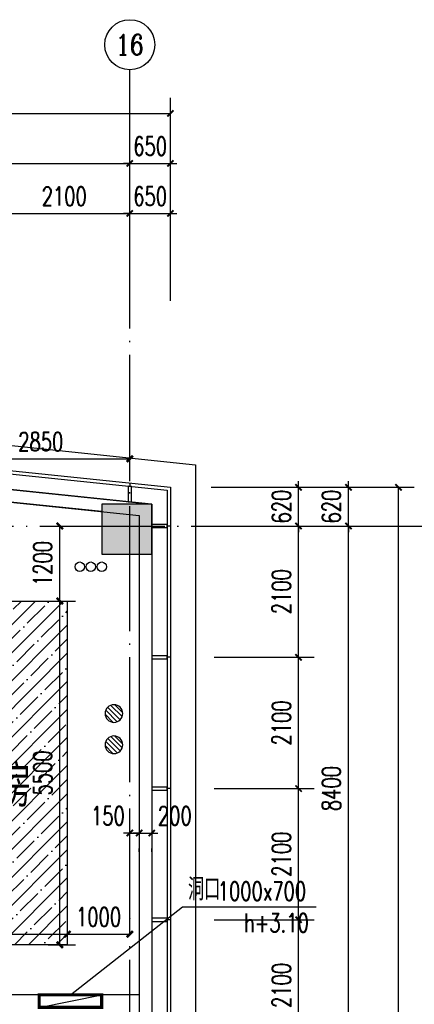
# Model space of a CAD drawing. Extents: x 797781 to 1255204, y 21234 to 1024248.
# Tile 320 of 656: x 987146 to 993460, y 287671 to 303422. Entities that reach past the tile are written whole.
import ezdxf
from ezdxf.enums import TextEntityAlignment as Align

# ---------------------------------------------------------------- set-up
doc = ezdxf.new("R2010")
doc.units = 0
doc.header["$LTSCALE"] = 1000
doc.header["$MEASUREMENT"] = 0
doc.linetypes.add('230303生产综合楼-平面图_t8$0$DOTE', pattern=[2.42, 2, -0.2, 0.02, -0.2])
for name, color, linetype in [('230303生产综合楼-平面图_t8$0$3T_WOOD', 21, 'Continuous'), ('230303生产综合楼-平面图_t8$0$AXIS', 3, 'Continuous'), ('230303生产综合楼-平面图_t8$0$AXIS_TEXT', 7, 'Continuous'), ('230303生产综合楼-平面图_t8$0$COLUMN', 40, 'Continuous'), ('230303生产综合楼-平面图_t8$0$CURTWALL', 4, 'Continuous'), ('230303生产综合楼-平面图_t8$0$DOTE', 1, '230303生产综合楼-平面图_t8$0$DOTE'), ('230303生产综合楼-平面图_t8$0$PUB_DIM', 3, 'Continuous'), ('230303生产综合楼-平面图_t8$0$PUB_HATCH', 8, 'Continuous'), ('230303生产综合楼-平面图_t8$0$PUB_TEXT', 7, 'Continuous'), ('230303生产综合楼-平面图_t8$0$VPIPE-雨水', 4, 'Continuous'), ('230303生产综合楼-平面图_t8$0$WALL', 40, 'Continuous'), ('230303生产综合楼-平面图_t8$0$看线', 115, 'Continuous'), ('A-暖通提建筑洞口', 1, 'Continuous'), ('AXIS_TEXT', 7, 'Continuous'), ('DIM_LEAD', 3, 'Continuous'), ('DUCT-新风设备标注', 3, 'Continuous'), ('EQUIP_地漏', 7, 'Continuous'), ('PUB_DIM', 3, 'Continuous'), ('PUB_HATCH', 8, 'Continuous'), ('PUB_TEXT', 7, 'Continuous')]:
    doc.layers.add(name, color=color, linetype=linetype)
doc.styles.add('230303生产综合楼-平面图_t8$0$_TCH_AXIS', font='COMPLEX', dxfattribs={"bigfont": 'GBCBIG'})
doc.styles.add('230303生产综合楼-平面图_T8$0$_TCH_DIM_T3', font='SIMPLEX', dxfattribs={"width": 0.705882, "bigfont": 'GBCBIG'})
doc.styles.add('230303生产综合楼-平面图_t8$0$中元仿宋', font='SIM', dxfattribs={"width": 0.75, "bigfont": 'AllInOneBig.shx'})
doc.styles.add('_TCH_DIM', font='SIMPLEX', dxfattribs={"bigfont": 'GBCBIG'})
doc.styles.add('_TCH_DIM_T3', font='SIMPLEX', dxfattribs={"width": 0.705882, "bigfont": 'GBCBIG'})
doc.styles.add('COMPLEX', font='COMPLEX')
doc.dimstyles.new('230303生产综合楼-平面图_T8$0$_TCH_ARCH&&100', dxfattribs={"dimtxt": 297.5, "dimasz": 100, "dimexe": 250, "dimexo": 300, "dimgap": 126.25, "dimtad": 1, "dimdec": 0, "dimzin": 0, "dimdsep": 46, "dimtxsty": '230303生产综合楼-平面图_T8$0$_TCH_DIM_T3', "dimblk": '230303生产综合楼-平面图_t8$0$_ArchTick', "dimcen": 0.09, "dimclrt": 7, "dimazin": 2, "dimtfac": 1, "dimtdec": 0, "dimtix": 1, "dimtmove": 2, "dimatfit": 3, "dimfxl": 1, "dimtolj": 1, "dimtzin": 0, "dimarcsym": 0})
doc.dimstyles.new('_TCH_ARCH&&100', dxfattribs={"dimtxt": 297.5, "dimasz": 100, "dimexe": 250, "dimexo": 300, "dimgap": 126.25, "dimtad": 1, "dimdec": 0, "dimzin": 0, "dimdsep": 46, "dimtxsty": '_TCH_DIM_T3', "dimblk": 'ARCHTICK', "dimcen": 0.09, "dimclrt": 7, "dimazin": 2, "dimtfac": 1, "dimtdec": 0, "dimtix": 1, "dimtmove": 2, "dimatfit": 3, "dimfxl": 1, "dimtolj": 1, "dimtzin": 0, "dimarcsym": 0})

# ---------------------------------------------------------------- blocks, each defined once
blk = doc.blocks.new('_ArchTick')
at = {"color": 0, "linetype": 'ByBlock', "const_width": 0.4}
blk.add_lwpolyline([(-0.5, -0.5), (0.5, 0.5)], dxfattribs=at)
blk = doc.blocks.new('*D6661')
at = {"layer": 'Defpoints', "color": 0, "transparency": 16777216}
for p in [(728259, 293339), (725409, 292684), (728259, 292684)]:
    blk.add_point(p, dxfattribs=at)
at = {"layer": 'PUB_DIM', "color": 0, "lineweight": -2, "transparency": 16777216}
for p, q in [((725409, 292984), (725409, 293589)), ((728259, 292984), (728259, 293589)), ((725409, 293339), (728259, 293339))]:
    blk.add_line(p, q, dxfattribs=at)
at = {"layer": 'PUB_DIM', "color": 0, "lineweight": -2, "transparency": 16777216, "xscale": 100, "yscale": 100, "zscale": 100, "rotation": 180}
blk.add_blockref('_ArchTick', (725409, 293339), dxfattribs=at)
at = {"layer": 'PUB_DIM', "color": 0, "lineweight": -2, "transparency": 16777216, "xscale": 100, "yscale": 100, "zscale": 100}
blk.add_blockref('_ArchTick', (728259, 293339), dxfattribs=at)
at = {"layer": 'PUB_DIM', "color": 7, "transparency": 16777216, "insert": (726834, 293614), "char_height": 297.5, "attachment_point": 5, "style": '_TCH_DIM_T3'}
blk.add_mtext('\\A1;2850', dxfattribs=at)
blk = doc.blocks.new('$TwtSys$00000141')
for p, q in [((-94, 8), (-10, 92)), ((-94, 8), (-10, 92)), ((-87, -35), (35, 87)), ((-87, -35), (35, 87)), ((-66, -66), (66, 66)), ((-66, -66), (66, 66)), ((-32, -87), (88, 33)), ((-32, -87), (88, 33)), ((11, -92), (92, -11)), ((11, -92), (92, -11))]:
    blk.add_line(p, q)
blk.add_circle((0, 0), 94)
blk.add_circle((0, 0), 94)
blk = doc.blocks.new('2FDL')
at = {"layer": 'EQUIP_地漏', "xscale": -1.5, "yscale": 1.5, "zscale": 1.5, "rotation": 180}
for p in [(1229678, 18675), (1229678, 18175)]:
    blk.add_blockref('$TwtSys$00000141', p, dxfattribs=at)
blk = doc.blocks.new('230303生产综合楼-平面图_t8$0$2-XHS')
at = {"layer": '230303生产综合楼-平面图_t8$0$VPIPE-雨水'}
for centre in [(1151107.4, 105824), (1151282.4, 105824), (1151457.4, 105824)]:
    blk.add_circle(centre, 75, dxfattribs=at)
blk = doc.blocks.new('230303生产综合楼-平面图_t8$0$2WLGJ')
at = {"layer": '230303生产综合楼-平面图_t8$0$3T_WOOD'}
for points in [[(1116360, 95535), (1116410, 95529), (1116410, 95781), (1116360, 95786)], [(1116735, 95171), (1116735, 95121), (1116985, 95121), (1116985, 95171)], [(1116735, 93071), (1116735, 93021), (1116985, 93021), (1116985, 93071)], [(1116735, 90971), (1116735, 90921), (1116985, 90921), (1116985, 90971)], [(1116735, 88871), (1116735, 88821), (1116985, 88821), (1116985, 88871)]]:
    blk.add_lwpolyline(points, close=True, dxfattribs=at)
for points in [[(1116385, 95834), (1116385, 95783)], [(1117035, 95146), (1116985, 95146)], [(1117035, 93046), (1116985, 93046)], [(1117035, 90946), (1116985, 90946)], [(1117035, 88846), (1116985, 88846)]]:
    blk.add_lwpolyline(points, dxfattribs=at)
blk = doc.blocks.new('*D2992')
at = {"layer": 'Defpoints', "color": 0, "transparency": 16777216}
for p in [(987302, 294122), (987788, 294122), (987302, 288622)]:
    blk.add_point(p, dxfattribs=at)
at = {"layer": 'PUB_DIM', "color": 0, "lineweight": -2, "transparency": 16777216}
for p, q in [((987602, 294122), (988038, 294122)), ((987788, 288622), (987788, 294122)), ((987602, 288622), (988038, 288622))]:
    blk.add_line(p, q, dxfattribs=at)
at = {"layer": 'PUB_DIM', "color": 0, "lineweight": -2, "transparency": 16777216, "xscale": 100, "yscale": 100, "zscale": 100}
for p, rotation in [((987788, 294122), 90), ((987788, 288622), 270)]:
    blk.add_blockref('_ArchTick', p, dxfattribs=dict(at, rotation=rotation))
at = {"layer": 'PUB_DIM', "color": 7, "transparency": 16777216, "insert": (987513, 291372), "char_height": 297.5, "attachment_point": 5, "rotation": 90, "style": '_TCH_DIM_T3'}
blk.add_mtext('\\A1;5500', dxfattribs=at)
blk = doc.blocks.new('*D2993')
at = {"layer": 'Defpoints', "color": 0, "transparency": 16777216}
for p in [(987302, 295322), (987788, 295322), (987302, 294122)]:
    blk.add_point(p, dxfattribs=at)
at = {"layer": 'PUB_DIM', "color": 0, "lineweight": -2, "transparency": 16777216}
for p, q in [((987602, 295322), (988038, 295322)), ((987788, 294122), (987788, 295322)), ((987602, 294122), (988038, 294122))]:
    blk.add_line(p, q, dxfattribs=at)
at = {"layer": 'PUB_DIM', "color": 0, "lineweight": -2, "transparency": 16777216, "xscale": 100, "yscale": 100, "zscale": 100}
for p, rotation in [((987788, 295322), 90), ((987788, 294122), 270)]:
    blk.add_blockref('_ArchTick', p, dxfattribs=dict(at, rotation=rotation))
at = {"layer": 'PUB_DIM', "color": 7, "transparency": 16777216, "insert": (987513, 294722), "char_height": 297.5, "attachment_point": 5, "rotation": 90, "style": '_TCH_DIM_T3'}
blk.add_mtext('\\A1;1200', dxfattribs=at)
blk = doc.blocks.new('*D2994')
at = {"layer": 'Defpoints', "color": 0, "transparency": 16777216}
for p in [(987908, 288751), (988908, 288793), (988908, 288751)]:
    blk.add_point(p, dxfattribs=at)
at = {"layer": 'PUB_DIM', "color": 0, "lineweight": -2, "transparency": 16777216}
for p, q in [((987908, 289051), (987908, 289043)), ((988908, 289051), (988908, 289043)), ((987908, 288793), (988908, 288793))]:
    blk.add_line(p, q, dxfattribs=at)
at = {"layer": 'PUB_DIM', "color": 0, "lineweight": -2, "transparency": 16777216, "xscale": 100, "yscale": 100, "zscale": 100, "rotation": 180}
blk.add_blockref('_ArchTick', (987908, 288793), dxfattribs=at)
at = {"layer": 'PUB_DIM', "color": 0, "lineweight": -2, "transparency": 16777216, "xscale": 100, "yscale": 100, "zscale": 100}
blk.add_blockref('_ArchTick', (988908, 288793), dxfattribs=at)
at = {"layer": 'PUB_DIM', "color": 7, "transparency": 16777216, "insert": (988408, 289068), "char_height": 297.5, "attachment_point": 5, "style": '_TCH_DIM_T3'}
blk.add_mtext('\\A1;1000', dxfattribs=at)
blk = doc.blocks.new('*D2995')
at = {"layer": 'Defpoints', "color": 0, "transparency": 16777216}
for p in [(984908, 288751), (987908, 288793), (987908, 288751)]:
    blk.add_point(p, dxfattribs=at)
at = {"layer": 'PUB_DIM', "color": 0, "lineweight": -2, "transparency": 16777216}
for p, q in [((984908, 289051), (984908, 289043)), ((987908, 289051), (987908, 289043)), ((984908, 288793), (987908, 288793))]:
    blk.add_line(p, q, dxfattribs=at)
at = {"layer": 'PUB_DIM', "color": 0, "lineweight": -2, "transparency": 16777216, "xscale": 100, "yscale": 100, "zscale": 100, "rotation": 180}
blk.add_blockref('_ArchTick', (984908, 288793), dxfattribs=at)
at = {"layer": 'PUB_DIM', "color": 0, "lineweight": -2, "transparency": 16777216, "xscale": 100, "yscale": 100, "zscale": 100}
blk.add_blockref('_ArchTick', (987908, 288793), dxfattribs=at)
at = {"layer": 'PUB_DIM', "color": 7, "transparency": 16777216, "insert": (986408, 289068), "char_height": 297.5, "attachment_point": 5, "style": '_TCH_DIM_T3'}
blk.add_mtext('\\A1;3000', dxfattribs=at)
blk = doc.blocks.new('230303生产综合楼-平面图_t8$0$_ArchTick')
at = {"color": 0, "linetype": 'ByBlock', "const_width": 0.3}
blk.add_lwpolyline([(-0.5, -0.5), (0.5, 0.5)], dxfattribs=at)
blk = doc.blocks.new('*D5117')
at = {"layer": '230303生产综合楼-平面图_t8$0$PUB_DIM', "color": 0, "lineweight": -2, "transparency": 16777216}
for p, q in [((988908, 290411), (988808, 290411)), ((988908, 290411), (989058, 290411)), ((989058, 290411), (989158, 290411)), ((988908, 290111), (988908, 290161)), ((989058, 290111), (989058, 290161))]:
    blk.add_line(p, q, dxfattribs=at)
at = {"layer": 'Defpoints', "color": 0, "transparency": 16777216}
for p in [(988908, 290411), (989058, 290411), (989058, 290411)]:
    blk.add_point(p, dxfattribs=at)
at = {"layer": '230303生产综合楼-平面图_t8$0$PUB_DIM', "color": 0, "lineweight": -2, "transparency": 16777216, "xscale": 100, "yscale": 100, "zscale": 100}
blk.add_blockref('230303生产综合楼-平面图_t8$0$_ArchTick', (988908, 290411), dxfattribs=at)
at = {"layer": '230303生产综合楼-平面图_t8$0$PUB_DIM', "color": 0, "lineweight": -2, "transparency": 16777216, "xscale": 100, "yscale": 100, "zscale": 100, "rotation": 180}
blk.add_blockref('230303生产综合楼-平面图_t8$0$_ArchTick', (989058, 290411), dxfattribs=at)
at = {"layer": '230303生产综合楼-平面图_t8$0$PUB_DIM', "color": 7, "transparency": 16777216, "insert": (988558, 290686), "char_height": 297.5, "attachment_point": 5, "style": '230303生产综合楼-平面图_T8$0$_TCH_DIM_T3'}
blk.add_mtext('\\A1;150', dxfattribs=at)
blk = doc.blocks.new('*D5118')
at = {"layer": '230303生产综合楼-平面图_t8$0$PUB_DIM', "color": 0, "lineweight": -2, "transparency": 16777216}
for p, q in [((989058, 290411), (988958, 290411)), ((989058, 290411), (989258, 290411)), ((989258, 290411), (989358, 290411)), ((989058, 290111), (989058, 290161)), ((989258, 290111), (989258, 290161))]:
    blk.add_line(p, q, dxfattribs=at)
at = {"layer": 'Defpoints', "color": 0, "transparency": 16777216}
for p in [(989058, 290411), (989258, 290411), (989258, 290411)]:
    blk.add_point(p, dxfattribs=at)
at = {"layer": '230303生产综合楼-平面图_t8$0$PUB_DIM', "color": 0, "lineweight": -2, "transparency": 16777216, "xscale": 100, "yscale": 100, "zscale": 100}
blk.add_blockref('230303生产综合楼-平面图_t8$0$_ArchTick', (989058, 290411), dxfattribs=at)
at = {"layer": '230303生产综合楼-平面图_t8$0$PUB_DIM', "color": 0, "lineweight": -2, "transparency": 16777216, "xscale": 100, "yscale": 100, "zscale": 100, "rotation": 180}
blk.add_blockref('230303生产综合楼-平面图_t8$0$_ArchTick', (989258, 290411), dxfattribs=at)
at = {"layer": '230303生产综合楼-平面图_t8$0$PUB_DIM', "color": 7, "transparency": 16777216, "insert": (989628, 290686), "char_height": 297.5, "attachment_point": 5, "style": '230303生产综合楼-平面图_T8$0$_TCH_DIM_T3'}
blk.add_mtext('\\A1;200', dxfattribs=at)
blk = doc.blocks.new('*D5911')
at = {"layer": '230303生产综合楼-平面图_t8$0$AXIS', "color": 0, "lineweight": -2, "transparency": 16777216}
for p, q in [((986808, 298922), (986808, 300572)), ((988908, 298922), (988908, 300572)), ((986808, 300322), (988908, 300322))]:
    blk.add_line(p, q, dxfattribs=at)
at = {"layer": 'Defpoints', "color": 0, "transparency": 16777216}
for p in [(988908, 300322), (986808, 298622), (988908, 298622)]:
    blk.add_point(p, dxfattribs=at)
at = {"layer": '230303生产综合楼-平面图_t8$0$AXIS', "color": 0, "lineweight": -2, "transparency": 16777216, "xscale": 100, "yscale": 100, "zscale": 100, "rotation": 180}
blk.add_blockref('230303生产综合楼-平面图_t8$0$_ArchTick', (986808, 300322), dxfattribs=at)
at = {"layer": '230303生产综合楼-平面图_t8$0$AXIS', "color": 0, "lineweight": -2, "transparency": 16777216, "xscale": 100, "yscale": 100, "zscale": 100}
blk.add_blockref('230303生产综合楼-平面图_t8$0$_ArchTick', (988908, 300322), dxfattribs=at)
at = {"layer": '230303生产综合楼-平面图_t8$0$AXIS', "color": 7, "transparency": 16777216, "insert": (987858, 300597), "char_height": 297.5, "attachment_point": 5, "style": '230303生产综合楼-平面图_T8$0$_TCH_DIM_T3'}
blk.add_mtext('\\A1;2100', dxfattribs=at)
blk = doc.blocks.new('*D5912')
at = {"layer": '230303生产综合楼-平面图_t8$0$AXIS', "color": 0, "lineweight": -2, "transparency": 16777216}
for p, q in [((988908, 298922), (988908, 300572)), ((989558, 298922), (989558, 300572)), ((988908, 300322), (988808, 300322)), ((988908, 300322), (989558, 300322)), ((989558, 300322), (989658, 300322))]:
    blk.add_line(p, q, dxfattribs=at)
at = {"layer": 'Defpoints', "color": 0, "transparency": 16777216}
for p in [(989558, 300322), (988908, 298622), (989558, 298622)]:
    blk.add_point(p, dxfattribs=at)
at = {"layer": '230303生产综合楼-平面图_t8$0$AXIS', "color": 0, "lineweight": -2, "transparency": 16777216, "xscale": 100, "yscale": 100, "zscale": 100}
blk.add_blockref('230303生产综合楼-平面图_t8$0$_ArchTick', (988908, 300322), dxfattribs=at)
at = {"layer": '230303生产综合楼-平面图_t8$0$AXIS', "color": 0, "lineweight": -2, "transparency": 16777216, "xscale": 100, "yscale": 100, "zscale": 100, "rotation": 180}
blk.add_blockref('230303生产综合楼-平面图_t8$0$_ArchTick', (989558, 300322), dxfattribs=at)
at = {"layer": '230303生产综合楼-平面图_t8$0$AXIS', "color": 7, "transparency": 16777216, "insert": (989233, 300597), "char_height": 297.5, "attachment_point": 5, "style": '230303生产综合楼-平面图_T8$0$_TCH_DIM_T3'}
blk.add_mtext('\\A1;650', dxfattribs=at)
blk = doc.blocks.new('*D5923')
at = {"layer": '230303生产综合楼-平面图_t8$0$AXIS', "color": 0, "lineweight": -2, "transparency": 16777216}
for p, q in [((990258, 289022), (991858, 289022)), ((991608, 286922), (991608, 289022)), ((990258, 286922), (991858, 286922))]:
    blk.add_line(p, q, dxfattribs=at)
at = {"layer": 'Defpoints', "color": 0, "transparency": 16777216}
for p in [(989958, 289022), (991608, 289022), (989958, 286922)]:
    blk.add_point(p, dxfattribs=at)
at = {"layer": '230303生产综合楼-平面图_t8$0$AXIS', "color": 0, "lineweight": -2, "transparency": 16777216, "xscale": 100, "yscale": 100, "zscale": 100}
for p, rotation in [((991608, 289022), 90), ((991608, 286922), 270)]:
    blk.add_blockref('230303生产综合楼-平面图_t8$0$_ArchTick', p, dxfattribs=dict(at, rotation=rotation))
at = {"layer": '230303生产综合楼-平面图_t8$0$AXIS', "color": 7, "transparency": 16777216, "insert": (991333, 287972), "char_height": 297.5, "attachment_point": 5, "rotation": 90, "style": '230303生产综合楼-平面图_T8$0$_TCH_DIM_T3'}
blk.add_mtext('\\A1;2100', dxfattribs=at)
blk = doc.blocks.new('*D5924')
at = {"layer": '230303生产综合楼-平面图_t8$0$AXIS', "color": 0, "lineweight": -2, "transparency": 16777216}
for p, q in [((990258, 291122), (991858, 291122)), ((991608, 289022), (991608, 291122)), ((990258, 289022), (991858, 289022))]:
    blk.add_line(p, q, dxfattribs=at)
at = {"layer": 'Defpoints', "color": 0, "transparency": 16777216}
for p in [(989958, 291122), (991608, 291122), (989958, 289022)]:
    blk.add_point(p, dxfattribs=at)
at = {"layer": '230303生产综合楼-平面图_t8$0$AXIS', "color": 0, "lineweight": -2, "transparency": 16777216, "xscale": 100, "yscale": 100, "zscale": 100}
for p, rotation in [((991608, 291122), 90), ((991608, 289022), 270)]:
    blk.add_blockref('230303生产综合楼-平面图_t8$0$_ArchTick', p, dxfattribs=dict(at, rotation=rotation))
at = {"layer": '230303生产综合楼-平面图_t8$0$AXIS', "color": 7, "transparency": 16777216, "insert": (991333, 290072), "char_height": 297.5, "attachment_point": 5, "rotation": 90, "style": '230303生产综合楼-平面图_T8$0$_TCH_DIM_T3'}
blk.add_mtext('\\A1;2100', dxfattribs=at)
blk = doc.blocks.new('*D5925')
at = {"layer": '230303生产综合楼-平面图_t8$0$AXIS', "color": 0, "lineweight": -2, "transparency": 16777216}
for p, q in [((990258, 293222), (991858, 293222)), ((991608, 291122), (991608, 293222)), ((990258, 291122), (991858, 291122))]:
    blk.add_line(p, q, dxfattribs=at)
at = {"layer": 'Defpoints', "color": 0, "transparency": 16777216}
for p in [(989958, 293222), (991608, 293222), (989958, 291122)]:
    blk.add_point(p, dxfattribs=at)
at = {"layer": '230303生产综合楼-平面图_t8$0$AXIS', "color": 0, "lineweight": -2, "transparency": 16777216, "xscale": 100, "yscale": 100, "zscale": 100}
for p, rotation in [((991608, 293222), 90), ((991608, 291122), 270)]:
    blk.add_blockref('230303生产综合楼-平面图_t8$0$_ArchTick', p, dxfattribs=dict(at, rotation=rotation))
at = {"layer": '230303生产综合楼-平面图_t8$0$AXIS', "color": 7, "transparency": 16777216, "insert": (991333, 292172), "char_height": 297.5, "attachment_point": 5, "rotation": 90, "style": '230303生产综合楼-平面图_T8$0$_TCH_DIM_T3'}
blk.add_mtext('\\A1;2100', dxfattribs=at)
blk = doc.blocks.new('*D5926')
at = {"layer": '230303生产综合楼-平面图_t8$0$AXIS', "color": 0, "lineweight": -2, "transparency": 16777216}
for p, q in [((990258, 295322), (991858, 295322)), ((991608, 293222), (991608, 295322)), ((990258, 293222), (991858, 293222))]:
    blk.add_line(p, q, dxfattribs=at)
at = {"layer": 'Defpoints', "color": 0, "transparency": 16777216}
for p in [(989958, 295322), (991608, 295322), (989958, 293222)]:
    blk.add_point(p, dxfattribs=at)
at = {"layer": '230303生产综合楼-平面图_t8$0$AXIS', "color": 0, "lineweight": -2, "transparency": 16777216, "xscale": 100, "yscale": 100, "zscale": 100}
for p, rotation in [((991608, 295322), 90), ((991608, 293222), 270)]:
    blk.add_blockref('230303生产综合楼-平面图_t8$0$_ArchTick', p, dxfattribs=dict(at, rotation=rotation))
at = {"layer": '230303生产综合楼-平面图_t8$0$AXIS', "color": 7, "transparency": 16777216, "insert": (991333, 294272), "char_height": 297.5, "attachment_point": 5, "rotation": 90, "style": '230303生产综合楼-平面图_T8$0$_TCH_DIM_T3'}
blk.add_mtext('\\A1;2100', dxfattribs=at)
blk = doc.blocks.new('*D5927')
at = {"layer": '230303生产综合楼-平面图_t8$0$AXIS', "color": 0, "lineweight": -2, "transparency": 16777216}
for p, q in [((991608, 295942), (991608, 296042)), ((990258, 295942), (991858, 295942)), ((991608, 295322), (991608, 295942)), ((990258, 295322), (991858, 295322)), ((991608, 295322), (991608, 295222))]:
    blk.add_line(p, q, dxfattribs=at)
at = {"layer": 'Defpoints', "color": 0, "transparency": 16777216}
for p in [(989958, 295942), (991608, 295942), (989958, 295322)]:
    blk.add_point(p, dxfattribs=at)
at = {"layer": '230303生产综合楼-平面图_t8$0$AXIS', "color": 0, "lineweight": -2, "transparency": 16777216, "xscale": 100, "yscale": 100, "zscale": 100}
for p, rotation in [((991608, 295942), 270), ((991608, 295322), 90)]:
    blk.add_blockref('230303生产综合楼-平面图_t8$0$_ArchTick', p, dxfattribs=dict(at, rotation=rotation))
at = {"layer": '230303生产综合楼-平面图_t8$0$AXIS', "color": 7, "transparency": 16777216, "insert": (991333, 295632), "char_height": 297.5, "attachment_point": 5, "rotation": 90, "style": '230303生产综合楼-平面图_T8$0$_TCH_DIM_T3'}
blk.add_mtext('\\A1;620', dxfattribs=at)
blk = doc.blocks.new('*D6153')
at = {"layer": '230303生产综合楼-平面图_t8$0$AXIS', "color": 0, "lineweight": -2, "transparency": 16777216}
for p, q in [((980508, 298922), (980508, 301372)), ((988908, 298922), (988908, 301372)), ((980508, 301122), (988908, 301122))]:
    blk.add_line(p, q, dxfattribs=at)
at = {"layer": 'Defpoints', "color": 0, "transparency": 16777216}
for p in [(988908, 301122), (980508, 298622), (988908, 298622)]:
    blk.add_point(p, dxfattribs=at)
at = {"layer": '230303生产综合楼-平面图_t8$0$AXIS', "color": 0, "lineweight": -2, "transparency": 16777216, "xscale": 100, "yscale": 100, "zscale": 100, "rotation": 180}
blk.add_blockref('230303生产综合楼-平面图_t8$0$_ArchTick', (980508, 301122), dxfattribs=at)
at = {"layer": '230303生产综合楼-平面图_t8$0$AXIS', "color": 0, "lineweight": -2, "transparency": 16777216, "xscale": 100, "yscale": 100, "zscale": 100}
blk.add_blockref('230303生产综合楼-平面图_t8$0$_ArchTick', (988908, 301122), dxfattribs=at)
at = {"layer": '230303生产综合楼-平面图_t8$0$AXIS', "color": 7, "transparency": 16777216, "insert": (984708, 301397), "char_height": 297.5, "attachment_point": 5, "style": '230303生产综合楼-平面图_T8$0$_TCH_DIM_T3'}
blk.add_mtext('\\A1;8400', dxfattribs=at)
blk = doc.blocks.new('*D6154')
at = {"layer": '230303生产综合楼-平面图_t8$0$AXIS', "color": 0, "lineweight": -2, "transparency": 16777216}
for p, q in [((988908, 298922), (988908, 301372)), ((989558, 298922), (989558, 301372)), ((988908, 301122), (988808, 301122)), ((988908, 301122), (989558, 301122)), ((989558, 301122), (989658, 301122))]:
    blk.add_line(p, q, dxfattribs=at)
at = {"layer": 'Defpoints', "color": 0, "transparency": 16777216}
for p in [(989558, 301122), (988908, 298622), (989558, 298622)]:
    blk.add_point(p, dxfattribs=at)
at = {"layer": '230303生产综合楼-平面图_t8$0$AXIS', "color": 0, "lineweight": -2, "transparency": 16777216, "xscale": 100, "yscale": 100, "zscale": 100}
blk.add_blockref('230303生产综合楼-平面图_t8$0$_ArchTick', (988908, 301122), dxfattribs=at)
at = {"layer": '230303生产综合楼-平面图_t8$0$AXIS', "color": 0, "lineweight": -2, "transparency": 16777216, "xscale": 100, "yscale": 100, "zscale": 100, "rotation": 180}
blk.add_blockref('230303生产综合楼-平面图_t8$0$_ArchTick', (989558, 301122), dxfattribs=at)
at = {"layer": '230303生产综合楼-平面图_t8$0$AXIS', "color": 7, "transparency": 16777216, "insert": (989233, 301397), "char_height": 297.5, "attachment_point": 5, "style": '230303生产综合楼-平面图_T8$0$_TCH_DIM_T3'}
blk.add_mtext('\\A1;650', dxfattribs=at)
blk = doc.blocks.new('*D6155')
at = {"layer": '230303生产综合楼-平面图_t8$0$AXIS', "color": 0, "lineweight": -2, "transparency": 16777216}
for p, q in [((895858, 299222), (895858, 302172)), ((989558, 299222), (989558, 302172)), ((895858, 301922), (989558, 301922))]:
    blk.add_line(p, q, dxfattribs=at)
at = {"layer": 'Defpoints', "color": 0, "transparency": 16777216}
for p in [(989558, 301922), (895858, 298922), (989558, 298922)]:
    blk.add_point(p, dxfattribs=at)
at = {"layer": '230303生产综合楼-平面图_t8$0$AXIS', "color": 0, "lineweight": -2, "transparency": 16777216, "xscale": 100, "yscale": 100, "zscale": 100, "rotation": 180}
blk.add_blockref('230303生产综合楼-平面图_t8$0$_ArchTick', (895858, 301922), dxfattribs=at)
at = {"layer": '230303生产综合楼-平面图_t8$0$AXIS', "color": 0, "lineweight": -2, "transparency": 16777216, "xscale": 100, "yscale": 100, "zscale": 100}
blk.add_blockref('230303生产综合楼-平面图_t8$0$_ArchTick', (989558, 301922), dxfattribs=at)
at = {"layer": '230303生产综合楼-平面图_t8$0$AXIS', "color": 7, "transparency": 16777216, "insert": (942708, 302197), "char_height": 297.5, "attachment_point": 5, "style": '230303生产综合楼-平面图_T8$0$_TCH_DIM_T3'}
blk.add_mtext('\\A1;93700', dxfattribs=at)
blk = doc.blocks.new('_AXISO')
blk.add_circle((0, 0), 0.5)
at = {"layer": 'AXIS_TEXT', "style": 'COMPLEX', "width": 1.041667}
blk.add_attdef('A', text='', height=0.56, dxfattribs=at).set_placement((-0.25, -0.28), (0.25, -0.28), align=Align.FIT)
blk = doc.blocks.new('*D6204')
at = {"layer": '230303生产综合楼-平面图_t8$0$AXIS', "color": 0, "lineweight": -2, "transparency": 16777216}
for p, q in [((990208, 295322), (992658, 295322)), ((992408, 286922), (992408, 295322)), ((990208, 286922), (992658, 286922))]:
    blk.add_line(p, q, dxfattribs=at)
at = {"layer": 'Defpoints', "color": 0, "transparency": 16777216}
for p in [(989908, 295322), (992408, 295322), (989908, 286922)]:
    blk.add_point(p, dxfattribs=at)
at = {"layer": '230303生产综合楼-平面图_t8$0$AXIS', "color": 0, "lineweight": -2, "transparency": 16777216, "xscale": 100, "yscale": 100, "zscale": 100}
for p, rotation in [((992408, 295322), 90), ((992408, 286922), 270)]:
    blk.add_blockref('230303生产综合楼-平面图_t8$0$_ArchTick', p, dxfattribs=dict(at, rotation=rotation))
at = {"layer": '230303生产综合楼-平面图_t8$0$AXIS', "color": 7, "transparency": 16777216, "insert": (992133, 291122), "char_height": 297.5, "attachment_point": 5, "rotation": 90, "style": '230303生产综合楼-平面图_T8$0$_TCH_DIM_T3'}
blk.add_mtext('\\A1;8400', dxfattribs=at)
blk = doc.blocks.new('*D6205')
at = {"layer": '230303生产综合楼-平面图_t8$0$AXIS', "color": 0, "lineweight": -2, "transparency": 16777216}
for p, q in [((992408, 295942), (992408, 296042)), ((990208, 295942), (992658, 295942)), ((992408, 295322), (992408, 295942)), ((990208, 295322), (992658, 295322)), ((992408, 295322), (992408, 295222))]:
    blk.add_line(p, q, dxfattribs=at)
at = {"layer": 'Defpoints', "color": 0, "transparency": 16777216}
for p in [(989908, 295942), (992408, 295942), (989908, 295322)]:
    blk.add_point(p, dxfattribs=at)
at = {"layer": '230303生产综合楼-平面图_t8$0$AXIS', "color": 0, "lineweight": -2, "transparency": 16777216, "xscale": 100, "yscale": 100, "zscale": 100}
for p, rotation in [((992408, 295942), 270), ((992408, 295322), 90)]:
    blk.add_blockref('230303生产综合楼-平面图_t8$0$_ArchTick', p, dxfattribs=dict(at, rotation=rotation))
at = {"layer": '230303生产综合楼-平面图_t8$0$AXIS', "color": 7, "transparency": 16777216, "insert": (992133, 295632), "char_height": 297.5, "attachment_point": 5, "rotation": 90, "style": '230303生产综合楼-平面图_T8$0$_TCH_DIM_T3'}
blk.add_mtext('\\A1;620', dxfattribs=at)
blk = doc.blocks.new('*D6206')
at = {"layer": '230303生产综合楼-平面图_t8$0$AXIS', "color": 0, "lineweight": -2, "transparency": 16777216}
for p, q in [((990258, 295942), (993458, 295942)), ((993208, 268921), (993208, 295942)), ((990258, 268921), (993458, 268921))]:
    blk.add_line(p, q, dxfattribs=at)
at = {"layer": 'Defpoints', "color": 0, "transparency": 16777216}
for p in [(989958, 295942), (993208, 295942), (989958, 268921)]:
    blk.add_point(p, dxfattribs=at)
at = {"layer": '230303生产综合楼-平面图_t8$0$AXIS', "color": 0, "lineweight": -2, "transparency": 16777216, "xscale": 100, "yscale": 100, "zscale": 100}
for p, rotation in [((993208, 295942), 90), ((993208, 268921), 270)]:
    blk.add_blockref('230303生产综合楼-平面图_t8$0$_ArchTick', p, dxfattribs=dict(at, rotation=rotation))
at = {"layer": '230303生产综合楼-平面图_t8$0$AXIS', "color": 7, "transparency": 16777216, "insert": (992933, 282432), "char_height": 297.5, "attachment_point": 5, "rotation": 90, "style": '230303生产综合楼-平面图_T8$0$_TCH_DIM_T3'}
blk.add_mtext('\\A1;27020', dxfattribs=at)
blk = doc.blocks.new('_FZH')
blk.add_lwpolyline([(-0.5, -0.5), (0.5, -0.5), (0.5, 0.5), (-0.5, 0.5)], close=True)
at = {"layer": 'PUB_HATCH'}
blk.add_solid([(-0.5, -0.5), (0.5, -0.5), (-0.5, 0.5), (0.5, 0.5)], dxfattribs=at)
blk = doc.blocks.new('2FND22')
at = {"layer": 'A-暖通提建筑洞口', "const_width": 50}
blk.add_lwpolyline([(726809.1, 284763.9), (727809.1, 284763.9), (727809.1, 284563.9), (726809.1, 284563.9)], close=True, dxfattribs=at)
at = {"layer": 'A-暖通提建筑洞口'}
blk.add_lwpolyline([(726809.1, 284563.9), (727809.1, 284763.9)], dxfattribs=at)
at = {"layer": 'DIM_LEAD'}
for p, q in [((727309.1, 284763.9), (729099.5, 286169.9)), ((727309.1, 284763.9), (729099.5, 286169.9)), ((729099.5, 286169.9), (731242, 286169.9))]:
    blk.add_line(p, q, dxfattribs=at)
at = {"layer": 'PUB_TEXT', "style": '_TCH_DIM'}
blk.add_text('洞口', height=357.45, dxfattribs=at).set_placement((729190.4, 286274.9))
at = {"layer": 'PUB_TEXT', "style": '_TCH_DIM', "width": 0.705882}
for s, p in [('1000x700', (729667, 286274.9)), ('h+3.10', (730087, 285767.4))]:
    blk.add_text(s, height=297.5, dxfattribs=at).set_placement(p)
at = {"layer": 'PUB_DIM'}
dim = blk.add_aligned_dim(p1=(725409.2, 292683.6), p2=(728259.2, 292683.6), distance=655.4, dimstyle='_TCH_ARCH&&100', dxfattribs=at)
dim.commit()
dim.dimension.update_dxf_attribs({"geometry": '*D6661', "text_midpoint": (726834.2, 293613.9)})

msp = doc.modelspace()

# ---------------------------------------------------------------- hatches: boundary and pattern name
at = {"layer": 'PUB_HATCH'}
h = msp.add_hatch(dxfattribs=at)
h.set_pattern_fill('ANSI35', color=256, scale=100)
h.set_pattern_definition([(45, (0, 0), (-224.5064, 224.5064), []), (45, (224.5, 0), (-224.5064, 224.5064), [396.875, -79.375, 0, -79.375])])
h.paths.add_polyline_path([(987908, 294121.6), (987908, 288621.6), (984908, 288621.6), (984908, 294121.6)])

# ---------------------------------------------------------------- linework, layer by layer
at = {"layer": '230303生产综合楼-平面图_t8$0$AXIS'}
for p, q in [((988908, 298621.6), (988908, 302621.6)), ((989908, 295321.6), (993908, 295321.6)), ((989908, 295321.6), (993908, 295321.6))]:
    msp.add_line(p, q, dxfattribs=at)
at = {"layer": '230303生产综合楼-平面图_t8$0$CURTWALL'}
for points in [[(895858, 298621.6), (963708, 298621.6), (989558, 295941.7), (989558, 268921.6), (921708, 268921.6), (895858, 271601.4)], [(895908, 298571.6), (963705.4, 298571.6), (989508, 295896.6), (989508, 268971.6), (921710.6, 268971.6), (895908, 271646.5)], [(896158, 298321.6), (963692.5, 298321.6), (989258, 295671.2), (989258, 269221.6), (921723.5, 269221.6), (896158, 271872)]]:
    msp.add_lwpolyline(points, close=True, dxfattribs=at)
at = {"layer": '230303生产综合楼-平面图_t8$0$DOTE'}
for p, q in [((988908, 267021.6), (988908, 298621.6)), ((895508, 295321.6), (989908, 295321.6))]:
    msp.add_line(p, q, dxfattribs=at)
at = {"layer": '230303生产综合楼-平面图_t8$0$PUB_HATCH', "color": 8}
msp.add_lwpolyline([(896358, 286950.1), (896358, 298121.6), (963682.2, 298121.6), (989058, 295490.8), (989058, 284821.6)], dxfattribs=at)
at = {"layer": '230303生产综合楼-平面图_t8$0$WALL'}
for p, q in [((989254.1, 295671.6), (982608, 296360.6)), ((988458, 295553), (982808, 296138.8)), ((989058, 294871.6), (989058, 287821.6)), ((989258, 294871.6), (989258, 287721.6)), ((989058, 287821.6), (985908, 287821.6)), ((989258, 287721.6), (989258, 287321.6))]:
    msp.add_line(p, q, dxfattribs=at)
at = {"layer": '230303生产综合楼-平面图_t8$0$看线'}
msp.add_lwpolyline([(895458, 299021.6), (964094.7, 299021.6), (989958, 296301.8), (989958, 268521.6), (921321.3, 268521.6), (895458, 271241.3)], close=True, dxfattribs=at)
at = {"layer": 'DUCT-新风设备标注'}
msp.add_lwpolyline([(987908, 294121.6), (987908, 288621.6), (984908, 288621.6), (984908, 294121.6)], close=True, dxfattribs=at)

# ---------------------------------------------------------------- block references
for name, p in [('230303生产综合楼-平面图_t8$0$2WLGJ', (-127477.2, 200175.3)), ('2FND22', (260648.9, 3057.7)), ('230303生产综合楼-平面图_t8$0$2-XHS', (-162999.4, 188847.3)), ('2FDL', (-241024.6, 273647))]:
    msp.add_blockref(name, p)
at = {"layer": '230303生产综合楼-平面图_t8$0$AXIS'}
ref = msp.add_blockref('_AXISO', (988908, 303021.6), dxfattribs=dict(at, xscale=800, yscale=800, zscale=800))
ref.add_attrib('A', '16', dxfattribs={"layer": '230303生产综合楼-平面图_t8$0$AXIS_TEXT', "ltscale": 2, "height": 328.45, "style": '230303生产综合楼-平面图_t8$0$_TCH_AXIS'}).set_placement((988681.2, 302857.3), (989134.8, 302857.3), align=Align.FIT)
at = {"layer": '230303生产综合楼-平面图_t8$0$COLUMN', "xscale": 800, "yscale": 800, "zscale": 800, "rotation": 270}
msp.add_blockref('_FZH', (988858, 295271.6), dxfattribs=at)

# ---------------------------------------------------------------- texts
at = {"layer": '230303生产综合楼-平面图_t8$0$PUB_TEXT', "style": '230303生产综合楼-平面图_t8$0$中元仿宋', "width": 0.75}
msp.add_text('空调机房', height=666.67, rotation=360, dxfattribs=at).set_placement((985432.6, 290826.1))

# ---------------------------------------------------------------- dimensions: what is measured, and where the dimension line sits
at = {"layer": '230303生产综合楼-平面图_t8$0$AXIS'}
for p1, p2, distance, picture, middle in [((895858, 298921.6), (989558, 298921.6), 3000, '*D6155', (942708, 302196.6)), ((980508, 298621.6), (988908, 298621.6), 2500, '*D6153', (984708, 301396.6)), ((988908, 298621.6), (989558, 298621.6), 2500, '*D6154', (989233, 301396.6)), ((986808, 298621.6), (988908, 298621.6), 1700, '*D5911', (987858, 300596.6)), ((988908, 298621.6), (989558, 298621.6), 1700, '*D5912', (989233, 300596.6)), ((989908, 295321.6), (989908, 295941.7), -2500, '*D6205', (992133, 295631.6)), ((989958, 295321.6), (989958, 295941.7), -1650, '*D5927', (991333, 295631.6)), ((989958, 268921.3), (989958, 295941.7), -3250, '*D6206', (992933, 282431.5)), ((989908, 286921.6), (989908, 295321.6), -2500, '*D6204', (992133, 291121.6)), ((989958, 293221.6), (989958, 295321.6), -1650, '*D5926', (991333, 294271.6)), ((989958, 291121.6), (989958, 293221.6), -1650, '*D5925', (991333, 292171.6)), ((989958, 289021.6), (989958, 291121.6), -1650, '*D5924', (991333, 290071.6)), ((989958, 286921.6), (989958, 289021.6), -1650, '*D5923', (991333, 287971.6))]:
    dim = msp.add_aligned_dim(p1=p1, p2=p2, distance=distance, dimstyle='230303生产综合楼-平面图_T8$0$_TCH_ARCH&&100', dxfattribs=at)
    dim.commit()
    dim.dimension.update_dxf_attribs({"geometry": picture, "text_midpoint": middle})
at = {"layer": '230303生产综合楼-平面图_t8$0$PUB_DIM'}
for base, p1, p2, picture, middle in [((989058, 290411.2), (988908, 290411.2), (989058, 290411.2), '*D5117', (988558, 290686.2)), ((989258, 290411.2), (989058, 290411.2), (989258, 290411.2), '*D5118', (989628, 290686.2))]:
    dim = msp.add_linear_dim(base=base, p1=p1, p2=p2, angle=0, dimstyle='230303生产综合楼-平面图_T8$0$_TCH_ARCH&&100', dxfattribs=at)
    dim.commit()
    dim.dimension.update_dxf_attribs({"geometry": picture, "text_midpoint": middle, "dimtype": 161})
at = {"layer": 'PUB_DIM'}
for p1, p2, distance, picture, middle in [((987302.2, 294121.6), (987302.2, 295321.6), -485.9, '*D2993', (987513, 294721.6)), ((987302.2, 288621.6), (987302.2, 294121.6), -485.9, '*D2992', (987513, 291371.6)), ((984908, 288750.7), (987908, 288750.7), 42, '*D2995', (986408, 289067.7)), ((987908, 288750.7), (988908, 288750.7), 42, '*D2994', (988408, 289067.7))]:
    dim = msp.add_aligned_dim(p1=p1, p2=p2, distance=distance, dimstyle='_TCH_ARCH&&100', dxfattribs=at)
    dim.commit()
    dim.dimension.update_dxf_attribs({"geometry": picture, "text_midpoint": middle})

doc.saveas('drawing.dxf')
